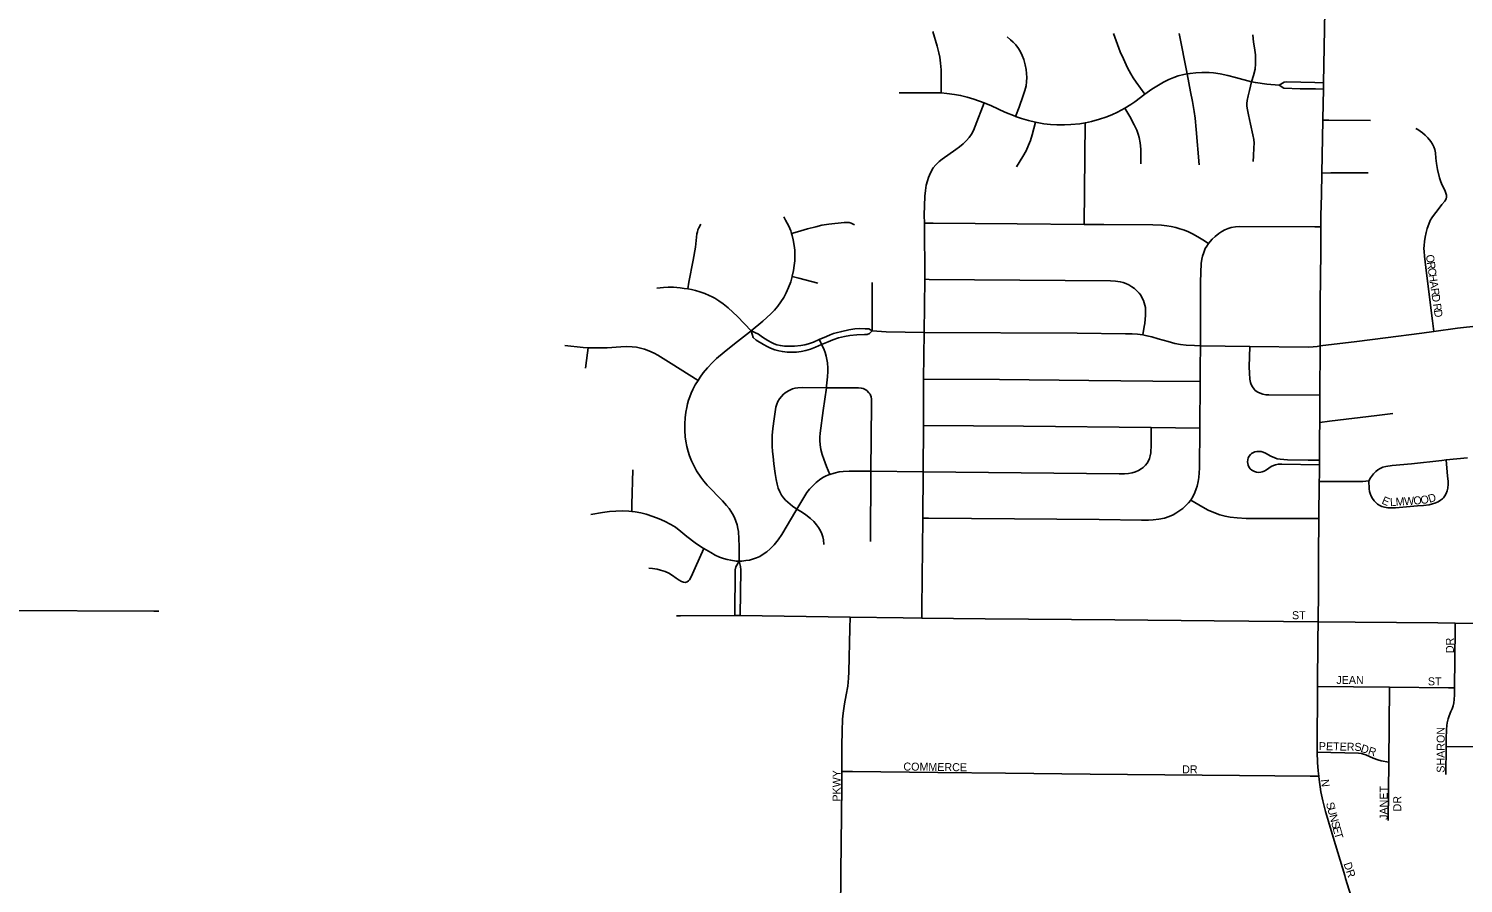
# Model space of a CAD drawing. Extents: x -87 to 2145, y -2128 to 440.
# Drawn here: x 221.2 to 266.02, y -554.25 to -527.53 of the extents above; entities that cross this region are included whole.
import ezdxf

# ---------------------------------------------------------------- set-up
doc = ezdxf.new("R2010")
doc.units = 0
for name, color, linetype in [('GM_X_City_Street', 7, 'Continuous'), ('GM_X_City_Street_Text', 7, 'Continuous'), ('GM_X_County_Road', 7, 'Continuous'), ('GM_X_State_Route', 7, 'Continuous')]:
    doc.layers.add(name, color=color, linetype=linetype)

msp = doc.modelspace()

# ---------------------------------------------------------------- linework, layer by layer
at = {"layer": 'GM_X_City_Street'}
for points in [[(249.701, -529.541), (249.706, -529.351), (249.709, -529.126), (249.703, -528.816), (249.69, -528.604), (249.667, -528.426), (249.636, -528.282), (249.578, -528.078), (249.446, -527.623)], [(252.029, -530.273), (252.139, -529.981), (252.27, -529.619), (252.324, -529.468), (252.362, -529.312), (252.375, -529.195), (252.379, -529.061), (252.372, -528.935), (252.359, -528.807), (252.332, -528.665), (252.284, -528.493), (252.24, -528.372), (252.186, -528.256), (252.12, -528.146), (252.037, -528.036), (251.954, -527.954), (251.87, -527.874), (251.763, -527.787)], [(256.074, -529.582), (255.797, -529.205), (255.709, -529.068), (255.631, -528.944), (255.532, -528.756), (255.398, -528.476), (255.303, -528.25), (255.087, -527.681)], [(257.391, -528.946), (257.141, -527.684)], [(259.405, -529.187), (259.467, -528.998), (259.512, -528.796), (259.528, -528.634), (259.532, -528.505), (259.522, -528.343), (259.497, -528.133), (259.466, -527.956), (259.443, -527.725)], [(257.391, -528.946), (257.485, -528.928), (257.665, -528.906), (257.847, -528.895), (258.079, -528.898), (258.211, -528.91), (258.423, -528.947), (258.665, -528.998), (258.904, -529.061), (259.405, -529.187)], [(256.074, -529.582), (256.288, -529.425), (256.441, -529.327), (256.656, -529.203), (256.818, -529.121), (256.971, -529.057), (257.113, -529.009), (257.29, -528.964), (257.391, -528.946)], [(257.771, -531.791), (257.677, -530.685), (257.641, -530.327), (257.61, -530.116), (257.561, -529.812), (257.496, -529.503), (257.391, -528.946)], [(259.454, -531.687), (259.463, -531.503), (259.48, -531.255), (259.482, -531.113), (259.474, -530.998), (259.447, -530.852), (259.373, -530.515), (259.304, -530.227), (259.272, -530.066), (259.259, -529.952), (259.259, -529.87), (259.269, -529.772), (259.297, -529.626), (259.34, -529.468), (259.405, -529.187)], [(259.405, -529.187), (259.525, -529.217), (259.881, -529.26), (260.267, -529.295)], [(260.267, -529.295), (260.424, -529.204), (260.506, -529.195), (261.377, -529.217), (261.652, -529.224)], [(260.267, -529.295), (260.411, -529.395), (260.925, -529.412), (261.398, -529.415), (261.649, -529.417)], [(248.392, -529.539), (249.593, -529.533), (249.701, -529.541)], [(249.701, -529.541), (249.888, -529.554), (250.118, -529.583), (250.313, -529.619), (250.521, -529.67), (250.726, -529.733), (251.05, -529.85)], [(255.444, -530.02), (255.629, -529.903), (255.758, -529.813), (256.074, -529.582)], [(249.185, -533.606), (249.179, -533.357), (249.195, -532.765), (249.213, -532.584), (249.241, -532.42), (249.274, -532.291), (249.312, -532.181), (249.375, -532.034), (249.46, -531.884), (249.54, -531.782), (249.645, -531.682), (249.736, -531.608), (250.162, -531.312), (250.281, -531.226), (250.391, -531.131), (250.494, -531.028), (250.577, -530.93), (250.651, -530.824), (250.717, -530.71), (250.772, -530.579), (251.05, -529.85)], [(251.05, -529.85), (251.28, -529.945), (251.697, -530.139), (252.014, -530.269), (252.029, -530.273)], [(254.201, -530.475), (254.212, -530.473), (254.403, -530.431), (254.656, -530.364), (254.856, -530.297), (255.038, -530.225), (255.215, -530.141), (255.444, -530.02)], [(255.946, -531.76), (255.946, -531.299), (255.926, -531.096), (255.895, -530.937), (255.866, -530.823), (255.818, -530.698), (255.739, -530.534), (255.599, -530.271), (255.444, -530.02)], [(252.029, -530.273), (252.215, -530.339), (252.434, -530.402), (252.652, -530.454)], [(252.065, -531.846), (252.262, -531.527), (252.357, -531.353), (252.439, -531.174), (252.497, -531.031), (252.554, -530.847), (252.652, -530.454)], [(252.652, -530.454), (252.704, -530.466), (252.913, -530.502), (253.123, -530.526), (253.319, -530.536), (253.564, -530.539), (253.759, -530.529), (254.035, -530.5), (254.201, -530.475)], [(254.175, -533.651), (254.201, -530.475)], [(261.631, -530.393), (261.823, -530.393), (263.116, -530.396)], [(265.101, -536.997), (265.057, -536.66), (264.866, -535.169), (264.807, -534.647), (264.792, -534.501), (264.787, -534.403), (264.793, -534.305), (264.805, -534.186), (264.827, -534.051), (264.857, -533.904), (264.892, -533.774), (264.945, -533.638), (264.989, -533.532), (265.037, -533.446), (265.124, -533.327), (265.202, -533.222), (265.354, -533.028), (265.44, -532.927), (265.482, -532.853), (265.496, -532.794), (265.492, -532.736), (265.474, -532.674), (265.438, -532.582), (265.36, -532.42), (265.315, -532.314), (265.274, -532.189), (265.212, -531.935), (265.178, -531.742), (265.162, -531.579), (265.147, -531.416), (265.126, -531.303), (265.1, -531.225), (265.056, -531.137), (265.003, -531.054), (264.91, -530.941), (264.83, -530.859), (264.743, -530.785), (264.596, -530.68), (264.539, -530.648)], [(261.601, -532.043), (261.881, -532.041), (263.05, -532.037)], [(241.789, -535.665), (241.827, -535.459), (241.955, -534.768), (242.03, -534.365), (242.076, -533.942), (242.088, -533.879), (242.106, -533.816), (242.134, -533.757), (242.199, -533.643)], [(245.032, -533.936), (245.005, -533.853), (244.942, -533.704), (244.847, -533.515), (244.792, -533.414)], [(245.032, -533.936), (245.218, -533.877), (245.527, -533.786), (245.787, -533.721), (245.979, -533.678), (246.197, -533.64), (246.68, -533.593), (246.762, -533.588), (246.827, -533.594), (246.89, -533.611), (246.979, -533.652), (246.994, -533.66)], [(249.185, -533.606), (249.455, -533.609), (252.081, -533.634), (254.175, -533.651)], [(249.193, -535.366), (249.185, -533.606)], [(254.175, -533.651), (254.788, -533.656), (256.321, -533.661), (256.594, -533.678), (256.759, -533.695), (256.889, -533.717), (257.033, -533.747), (257.161, -533.785), (257.304, -533.829), (257.432, -533.882), (257.561, -533.945), (257.727, -534.038), (257.885, -534.133), (258.058, -534.241)], [(258.058, -534.241), (258.176, -534.107), (258.264, -534.029), (258.381, -533.936), (258.477, -533.87), (258.567, -533.822), (258.67, -533.777), (258.77, -533.747), (258.904, -533.725), (259.021, -533.715), (261.386, -533.725), (261.569, -533.726)], [(245.054, -535.274), (245.056, -535.266), (245.095, -535.085), (245.117, -534.936), (245.13, -534.787), (245.135, -534.638), (245.129, -534.457), (245.114, -534.31), (245.084, -534.134), (245.05, -533.992), (245.032, -533.936)], [(257.807, -537.445), (257.812, -537.17), (257.808, -535.447), (257.832, -534.871), (257.847, -534.739), (257.87, -534.64), (257.908, -534.529), (257.959, -534.406), (258.002, -534.328), (258.058, -534.241)], [(240.82, -535.638), (241.032, -535.623), (241.181, -535.614), (241.347, -535.616), (241.551, -535.632), (241.681, -535.648), (241.789, -535.665)], [(243.771, -536.973), (244.131, -536.676), (244.386, -536.447), (244.5, -536.331), (244.604, -536.206), (244.7, -536.072), (244.788, -535.932), (244.866, -535.785), (244.941, -535.617), (245.004, -535.444), (245.054, -535.274)], [(245.054, -535.274), (245.256, -535.327), (245.851, -535.484)], [(247.546, -536.977), (247.553, -535.466)], [(249.172, -537.03), (249.193, -535.366)], [(249.193, -535.366), (249.328, -535.367), (254.992, -535.415), (255.157, -535.424), (255.3, -535.441), (255.392, -535.463), (255.474, -535.493), (255.57, -535.541), (255.661, -535.602), (255.743, -535.658), (255.825, -535.732), (255.892, -535.8), (255.94, -535.862), (255.98, -535.93), (256.025, -536.033), (256.07, -536.171), (256.086, -536.248), (256.093, -536.343), (256.09, -536.488), (256.066, -536.748), (256.05, -536.842), (256.007, -537.105)], [(241.789, -535.665), (241.909, -535.687), (242.033, -535.716), (242.161, -535.756), (242.318, -535.81), (242.455, -535.87), (242.547, -535.912), (242.631, -535.96), (242.758, -536.042), (242.894, -536.135), (243.051, -536.259), (243.199, -536.391), (243.339, -536.531), (243.771, -536.973)], [(242.11, -538.524), (242.18, -538.421), (242.275, -538.292), (242.401, -538.138), (242.559, -537.969), (242.69, -537.843), (242.928, -537.64), (243.251, -537.386), (243.714, -537.02), (243.771, -536.973)], [(243.771, -536.973), (243.834, -537.183), (243.93, -537.264), (244.15, -537.407), (244.265, -537.47), (244.37, -537.517), (244.509, -537.566), (244.635, -537.602), (244.748, -537.624), (244.895, -537.642), (245.042, -537.646), (245.19, -537.64), (245.336, -537.622), (245.481, -537.592), (245.622, -537.551), (245.775, -537.492), (245.969, -537.404), (245.971, -537.403)], [(243.771, -536.973), (244.004, -537.083), (244.123, -537.171), (244.288, -537.279), (244.403, -537.343), (244.492, -537.383), (244.57, -537.409), (244.682, -537.435), (244.812, -537.453), (244.96, -537.46), (245.124, -537.456), (245.32, -537.439), (245.45, -537.418), (245.56, -537.386), (245.714, -537.329), (245.891, -537.251)], [(245.891, -537.251), (246.119, -537.151), (246.234, -537.1), (246.338, -537.064), (246.426, -537.038), (246.6, -536.993), (246.825, -536.945), (247.004, -536.919), (247.167, -536.906), (247.33, -536.909), (247.442, -536.918), (247.546, -536.977)], [(245.971, -537.403), (246.176, -537.317), (246.323, -537.259), (246.495, -537.2), (246.688, -537.154), (246.856, -537.127), (247.068, -537.105), (247.308, -537.094), (247.396, -537.087), (247.472, -537.063), (247.546, -536.977)], [(247.546, -536.977), (247.989, -537.012), (249.172, -537.03)], [(245.971, -537.403), (245.931, -537.325), (245.891, -537.251)], [(246.119, -538.755), (246.128, -538.691), (246.156, -538.415), (246.165, -538.252), (246.162, -538.139), (246.153, -537.979), (246.136, -537.869), (246.113, -537.768), (246.084, -537.657), (246.048, -537.566), (245.996, -537.452), (245.971, -537.403)], [(249.159, -538.488), (249.172, -537.03)], [(249.172, -537.03), (253.953, -537.052), (255.463, -537.068), (255.671, -537.071), (255.837, -537.084), (256.007, -537.105)], [(256.007, -537.105), (256.133, -537.129), (256.289, -537.169), (256.487, -537.222), (256.801, -537.315), (257.006, -537.368), (257.182, -537.4), (257.36, -537.421), (257.621, -537.438), (257.807, -537.445)], [(237.944, -537.437), (238.524, -537.496), (238.679, -537.509)], [(238.591, -538.146), (238.657, -537.665), (238.679, -537.509)], [(238.679, -537.509), (238.977, -537.513), (239.273, -537.503), (239.699, -537.472), (239.861, -537.466), (240.056, -537.475), (240.185, -537.489), (240.312, -537.514), (240.436, -537.549), (240.573, -537.6), (240.735, -537.674), (240.849, -537.736), (241.266, -537.996), (242.11, -538.524)], [(257.794, -538.559), (257.796, -538.137), (257.807, -537.445)], [(257.807, -537.445), (259.348, -537.471)], [(259.348, -537.471), (259.334, -538.1), (259.337, -538.301), (259.352, -538.492), (259.372, -538.592), (259.396, -538.656), (259.431, -538.729), (259.485, -538.802), (259.521, -538.841), (259.596, -538.89), (259.67, -538.927), (259.751, -538.956), (259.846, -538.973), (259.947, -538.982), (261.542, -538.991)], [(259.348, -537.471), (261.177, -537.483), (261.329, -537.473), (261.453, -537.461), (261.549, -537.447)], [(261.542, -538.991), (261.549, -537.447)], [(243.395, -544.172), (243.391, -543.707), (243.369, -543.25), (243.356, -543.155), (243.329, -543.041), (243.294, -542.931), (243.248, -542.81), (243.189, -542.693), (243.082, -542.53), (243.004, -542.439), (242.874, -542.293), (242.395, -541.798), (242.288, -541.674), (242.193, -541.548), (242.066, -541.352), (241.965, -541.165), (241.909, -541.044), (241.848, -540.886), (241.803, -540.746), (241.76, -540.59), (241.729, -540.425), (241.71, -540.293), (241.698, -540.095), (241.697, -539.88), (241.707, -539.698), (241.73, -539.518), (241.757, -539.376), (241.783, -539.256), (241.812, -539.148), (241.85, -539.036), (241.894, -538.924), (241.946, -538.81), (242.021, -538.666), (242.11, -538.524)], [(245.199, -542.55), (245.065, -542.46), (244.913, -542.335), (244.84, -542.269), (244.775, -542.196), (244.719, -542.119), (244.666, -542.013), (244.617, -541.892), (244.578, -541.767), (244.547, -541.622), (244.518, -541.436), (244.482, -541.133), (244.455, -540.907), (244.44, -540.746), (244.43, -540.58), (244.424, -540.4), (244.43, -540.251), (244.451, -540.028), (244.485, -539.73), (244.518, -539.504), (244.543, -539.359), (244.57, -539.265), (244.603, -539.19), (244.653, -539.105), (244.714, -539.028), (244.784, -538.958), (244.862, -538.898), (244.961, -538.841), (245.065, -538.793), (245.143, -538.768), (245.224, -538.755), (245.364, -538.75), (246.119, -538.755)], [(246.223, -541.464), (246.126, -541.22), (246.035, -540.99), (245.991, -540.847), (245.951, -540.691), (245.925, -540.538), (245.916, -540.405), (245.915, -540.305), (245.927, -540.172), (246.02, -539.472), (246.119, -538.755)], [(246.119, -538.755), (247.125, -538.761), (247.207, -538.767), (247.27, -538.782), (247.33, -538.808), (247.385, -538.844), (247.45, -538.91)], [(249.156, -539.932), (249.159, -538.488)], [(249.159, -538.488), (251.533, -538.502), (254.322, -538.528), (256.321, -538.55), (257.794, -538.559)], [(257.787, -540.017), (257.794, -538.559)], [(247.504, -541.366), (247.53, -539.263), (247.528, -539.116), (247.517, -539.035), (247.502, -538.988), (247.486, -538.959), (247.45, -538.91)], [(261.534, -539.838), (261.542, -538.991)], [(261.534, -539.838), (261.839, -539.802), (263.317, -539.623), (263.822, -539.565)], [(249.143, -541.382), (249.156, -539.932)], [(249.143, -541.382), (255.267, -541.45), (255.433, -541.448), (255.562, -541.435), (255.672, -541.414), (255.779, -541.382), (255.869, -541.344), (255.954, -541.294), (256.019, -541.244), (256.089, -541.175), (256.14, -541.111), (256.182, -541.04), (256.216, -540.966), (256.24, -540.887), (256.255, -540.79), (256.268, -540.545), (256.269, -540.217), (256.27, -539.998)], [(249.156, -539.932), (252.276, -539.961), (256.27, -539.998)], [(256.27, -539.998), (257.787, -540.017)], [(257.505, -542.265), (257.579, -542.144), (257.631, -542.035), (257.675, -541.918), (257.704, -541.833), (257.737, -541.691), (257.755, -541.564), (257.77, -541.419), (257.781, -541.268), (257.787, -540.017)], [(261.525, -541.022), (261.53, -540.288), (261.534, -539.838)], [(261.524, -541.168), (260.347, -541.141), (260.233, -541.149), (260.152, -541.163), (260.09, -541.183), (260.017, -541.221), (259.868, -541.322), (259.797, -541.362), (259.736, -541.387), (259.689, -541.398), (259.623, -541.404), (259.558, -541.397), (259.495, -541.379), (259.45, -541.358), (259.41, -541.33), (259.362, -541.286), (259.32, -541.227), (259.296, -541.176), (259.284, -541.122), (259.279, -541.071), (259.283, -541.01), (259.303, -540.949), (259.327, -540.898), (259.366, -540.847), (259.402, -540.813), (259.444, -540.788), (259.505, -540.763), (259.569, -540.748), (259.634, -540.744), (259.699, -540.75), (259.762, -540.767), (259.837, -540.8), (260.008, -540.897), (260.128, -540.951), (260.206, -540.975), (260.302, -540.993), (260.531, -541.014), (261.17, -541.019), (261.525, -541.022)], [(265.484, -541.012), (266.149, -540.948)], [(240.041, -542.624), (240.046, -542.404), (240.076, -541.325)], [(246.223, -541.464), (246.358, -541.423), (246.518, -541.387), (246.648, -541.37), (246.828, -541.36), (247.504, -541.366)], [(247.494, -543.56), (247.504, -541.366)], [(247.504, -541.366), (249.143, -541.382)], [(249.13, -542.831), (249.143, -541.382)], [(261.521, -541.684), (261.522, -541.501), (261.524, -541.168)], [(261.524, -541.168), (261.525, -541.022)], [(263.068, -541.666), (263.08, -541.915), (263.089, -542), (263.106, -542.066), (263.139, -542.145), (263.181, -542.219), (263.233, -542.286), (263.291, -542.348), (263.344, -542.392), (263.416, -542.438), (263.479, -542.466), (263.56, -542.49), (263.66, -542.507), (263.745, -542.512), (263.9, -542.506), (264.591, -542.45), (264.779, -542.433), (264.955, -542.411), (265.057, -542.386), (265.129, -542.363), (265.23, -542.321), (265.31, -542.273), (265.365, -542.231), (265.401, -542.194), (265.442, -542.139), (265.482, -542.063), (265.512, -541.98), (265.532, -541.895), (265.548, -541.774), (265.546, -541.689), (265.53, -541.508), (265.519, -541.394), (265.484, -541.012)], [(263.068, -541.666), (263.123, -541.571), (263.216, -541.45), (263.286, -541.377), (263.35, -541.322), (263.423, -541.276), (263.502, -541.243), (263.601, -541.218), (263.798, -541.189), (264.4, -541.131), (265.344, -541.025), (265.484, -541.012)], [(245.199, -542.55), (245.416, -542.185), (245.514, -542.034), (245.594, -541.93), (245.692, -541.82), (245.798, -541.717), (245.9, -541.635), (246.009, -541.562), (246.111, -541.509), (246.217, -541.466), (246.223, -541.464)], [(261.509, -542.847), (261.521, -541.684)], [(261.521, -541.684), (261.881, -541.683), (262.142, -541.682), (262.318, -541.682), (262.602, -541.685), (262.879, -541.685), (262.975, -541.68), (263.068, -541.666)], [(249.13, -542.831), (249.306, -542.832), (251.998, -542.854), (254.64, -542.875), (255.97, -542.898), (256.182, -542.9), (256.327, -542.889), (256.503, -542.869), (256.685, -542.83), (256.833, -542.778), (256.954, -542.725), (257.036, -542.678), (257.128, -542.617), (257.253, -542.526), (257.353, -542.439), (257.431, -542.356), (257.505, -542.265)], [(257.505, -542.265), (257.63, -542.343), (257.886, -542.494), (258.048, -542.578), (258.229, -542.658), (258.417, -542.727), (258.575, -542.774), (258.739, -542.802), (258.952, -542.827), (259.232, -542.842), (259.494, -542.844), (261.185, -542.846), (261.509, -542.847)], [(238.757, -542.715), (239.129, -542.654), (239.34, -542.626), (239.537, -542.61), (239.75, -542.606), (239.946, -542.614), (240.041, -542.624)], [(240.041, -542.624), (240.142, -542.635), (240.319, -542.667), (240.494, -542.711), (240.697, -542.776), (240.897, -542.851), (241.061, -542.925), (241.264, -543.032), (241.404, -543.118), (241.577, -543.248), (241.764, -543.402), (242.024, -543.601), (242.28, -543.777), (242.29, -543.783)], [(243.395, -544.172), (243.474, -544.172), (243.606, -544.161), (243.719, -544.143), (243.846, -544.109), (243.937, -544.076), (244.039, -544.027), (244.149, -543.959), (244.259, -543.881), (244.366, -543.793), (244.493, -543.666), (244.614, -543.513), (244.728, -543.34), (245.165, -542.608), (245.199, -542.55)], [(246.039, -543.657), (246.026, -543.512), (246.008, -543.418), (245.98, -543.327), (245.933, -543.225), (245.876, -543.129), (245.81, -543.038), (245.726, -542.935), (245.619, -542.841), (245.481, -542.728), (245.375, -542.654), (245.32, -542.622), (245.199, -542.55)], [(249.1, -545.955), (249.103, -545.651), (249.13, -542.831)], [(261.484, -546.069), (261.494, -545.106), (261.497, -544.024), (261.509, -542.847)], [(240.569, -544.394), (240.682, -544.404), (240.828, -544.426), (240.939, -544.455), (241.079, -544.502), (241.198, -544.556), (241.312, -544.622), (241.431, -544.709), (241.525, -544.775), (241.597, -544.814), (241.659, -544.837), (241.707, -544.842), (241.739, -544.836), (241.769, -544.823), (241.809, -544.794), (241.84, -544.756), (241.89, -544.671), (242.018, -544.387), (242.29, -543.783)], [(242.29, -543.783), (242.508, -543.91), (242.65, -543.991), (242.784, -544.053), (242.907, -544.098), (243.018, -544.128), (243.131, -544.149), (243.3, -544.172), (243.395, -544.172)], [(243.261, -545.879), (243.271, -544.445), (243.294, -544.358), (243.395, -544.172)], [(243.431, -545.878), (243.444, -544.451), (243.438, -544.348), (243.395, -544.172)], [(241.433, -545.888), (241.557, -545.888), (243.261, -545.879)], [(243.261, -545.879), (243.431, -545.878)], [(243.431, -545.878), (246.862, -545.923)], [(246.602, -550.749), (246.605, -550.316), (246.602, -549.938), (246.609, -549.493), (246.625, -549.112), (246.642, -548.93), (246.683, -548.634), (246.736, -548.358), (246.787, -548.087), (246.815, -547.832), (246.826, -547.639), (246.855, -546.278), (246.862, -545.923)], [(246.862, -545.923), (248.523, -545.949), (249.1, -545.955)], [(249.1, -545.955), (251.084, -545.975), (255.137, -546.011), (258.238, -546.039), (261.484, -546.069)], [(261.466, -548.092), (261.478, -546.647), (261.484, -546.069)], [(261.484, -546.069), (262.646, -546.081)], [(262.646, -546.081), (265.228, -546.108), (265.762, -546.115)], [(265.749, -548.137), (265.761, -546.318), (265.762, -546.115)], [(265.762, -546.115), (267.581, -546.138)], [(261.458, -550.147), (261.456, -549.697), (261.466, -548.435), (261.466, -548.092)], [(261.466, -548.092), (263.71, -548.114)], [(263.693, -550.456), (263.71, -548.114)], [(263.71, -548.114), (265.552, -548.134), (265.749, -548.137)], [(265.479, -549.974), (265.482, -549.734), (265.493, -549.439), (265.503, -549.313), (265.513, -549.234), (265.522, -549.186), (265.543, -549.107), (265.573, -549.014), (265.632, -548.881), (265.671, -548.794), (265.7, -548.703), (265.721, -548.61), (265.737, -548.498), (265.746, -548.352), (265.748, -548.2), (265.749, -548.137)], [(265.47, -550.849), (265.479, -549.974)], [(265.479, -549.974), (267.629, -549.991)], [(261.458, -550.147), (262.745, -550.181), (262.839, -550.193), (262.9, -550.209), (262.975, -550.234), (263.199, -550.331), (263.353, -550.39), (263.45, -550.417), (263.693, -550.456)], [(261.502, -550.902), (261.485, -550.736), (261.467, -550.471), (261.458, -550.147)], [(246.518, -558.848), (246.533, -557.76), (246.547, -556.383), (246.571, -553.906), (246.599, -551.215), (246.602, -550.749)], [(246.602, -550.749), (246.931, -550.753), (249.6, -550.788), (251.717, -550.81), (254.364, -550.834), (259.032, -550.875), (261.238, -550.899), (261.502, -550.902)], [(263.674, -552.287), (263.693, -550.456)], [(262.344, -554.099), (262.314, -554), (261.956, -552.81), (261.806, -552.32), (261.717, -552.006), (261.628, -551.665), (261.571, -551.393), (261.512, -551), (261.502, -550.902)], [(263.498, -557.91), (262.847, -555.727), (262.344, -554.099)]]:
    msp.add_lwpolyline(points, dxfattribs=at)
at = {"layer": 'GM_X_County_Road'}
msp.add_lwpolyline([(220.323, -545.724), (225.107, -545.736), (225.258, -545.737)], dxfattribs=at)
at = {"layer": 'GM_X_State_Route'}
for points in [[(261.699, -526.584), (261.693, -526.987), (261.652, -529.224), (261.649, -529.417), (261.632, -530.36), (261.631, -530.393), (261.601, -532.043), (261.589, -532.72), (261.57, -533.374), (261.569, -533.726), (261.565, -534.471), (261.56, -535.34), (261.551, -536.077), (261.549, -537.447)], [(261.549, -537.447), (262.69, -537.31), (263.586, -537.198), (264.724, -537.046), (265.101, -536.997), (265.843, -536.898), (266.51, -536.817)]]:
    msp.add_lwpolyline(points, dxfattribs=at)

# ---------------------------------------------------------------- texts
at = {"layer": 'GM_X_City_Street_Text'}
for s, rotation, p in [('O', 277.1006, (264.851, -534.608)), ('R', 278.3703, (264.879, -534.832)), ('C', 278.3939, (264.908, -535.028)), ('H', 278.4095, (264.936, -535.224)), ('A', 278.4095, (264.969, -535.442)), ('R', 278.4072, (265.001, -535.659)), ('D', 278.4095, (265.03, -535.855)), ('R', 278.3843, (265.071, -536.138)), ('D', 278.4225, (265.1, -536.334)), ('E', 336.4786, (263.449, -542.368)), ('L', 4.0306, (263.738, -542.46)), ('M', 3.39, (263.913, -542.448)), ('W', 3.9057, (264.179, -542.432)), ('O', 5.085, (264.47, -542.412)), ('O', 6.7088, (264.697, -542.392)), ('D', 17.3092, (264.965, -542.356)), ('ST', 0, (260.667, -545.992)), ('DR', 90, (265.724, -547.052)), ('JEAN', 0, (262.053, -548.016)), ('ST', 0, (264.913, -548.06)), ('SHARON', 90, (265.438, -550.791)), ('PETERS', 358.8548, (261.504, -550.084)), ('DR', 341.5651, (262.794, -550.131)), ('PKWY', 90, (246.562, -551.693)), ('COMMERCE', 359.2833, (248.525, -550.722)), ('DR', 0, (257.235, -550.81)), ('N', 275.7063, (261.572, -551.007)), ('JANET', 90, (263.656, -552.266)), ('S', 285.176, (261.725, -551.747)), ('DR', 90, (264.081, -552.001)), ('U', 285.1708, (261.771, -551.917)), ('N', 285.1708, (261.828, -552.129)), ('S', 285.1925, (261.886, -552.342)), ('E', 285.176, (261.932, -552.512)), ('T', 286.4051, (261.98, -552.687)), ('DR', 288.4386, (262.274, -553.637))]:
    msp.add_text(s, height=0.25, rotation=rotation, dxfattribs=at).set_placement(p)

doc.saveas('drawing.dxf')
